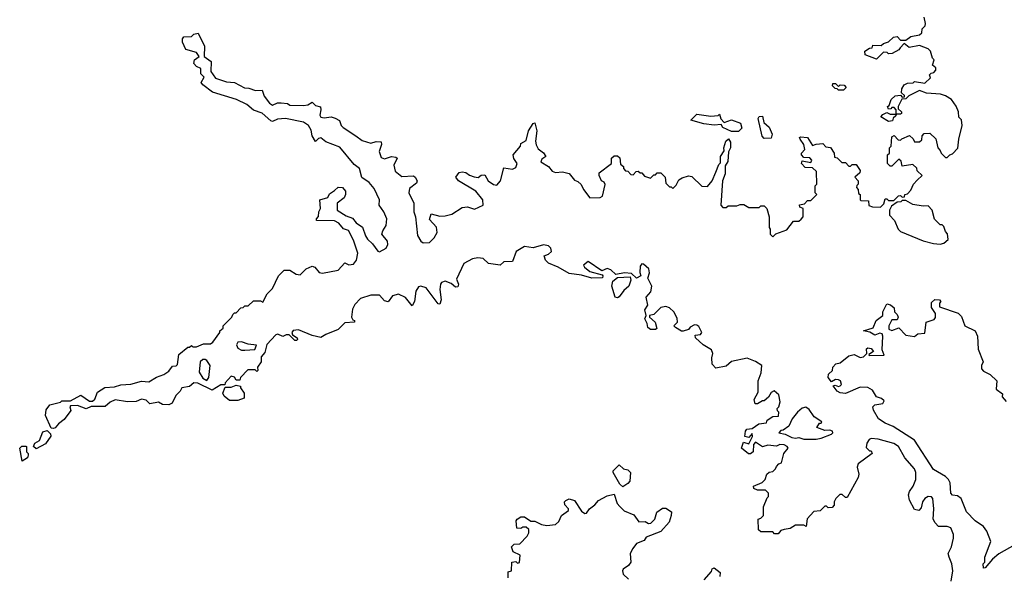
# Model space of a CAD drawing. Extents: x 2472589 to 2662339, y 701009 to 849030.
# Tile 379 of 406: x 2640670 to 2646376, y 738683 to 741908. Entities that reach past the tile are written whole.
import ezdxf

# ---------------------------------------------------------------- set-up
doc = ezdxf.new("R2010")
doc.units = 0

msp = doc.modelspace()

# ---------------------------------------------------------------- linework, layer by layer
at = {"layer": '0CON05XD'}
for points in [[(2644703.3, 741025), (2644721.7, 741068.3), (2644731.7, 741078.3), (2644731.2, 741115), (2644751.7, 741148.3), (2644750, 741165), (2644762.5, 741205), (2644778.3, 741218.3), (2644789.3, 741199.3), (2644790, 741165), (2644778.3, 741141.7), (2644773, 741087), (2644758.3, 741061.7), (2644757.5, 741015), (2644742.5, 740975), (2644733, 740833), (2644745, 740820), (2644765, 740820), (2644775, 740830), (2644825, 740830), (2644845, 740837.5), (2644867, 740837), (2644895, 740820), (2644955, 740820), (2644965, 740830), (2644985, 740830), (2645000, 740815), (2645012.5, 740765), (2645012.5, 740705), (2645020, 740695), (2645020, 740665), (2645035, 740650), (2645051.7, 740668.3), (2645115, 740690), (2645155, 740740), (2645185, 740740), (2645198.3, 740751.7), (2645210, 740765), (2645210, 740815), (2645191.7, 740821.7), (2645190, 740835), (2645218.3, 740841.7), (2645235, 740860), (2645255, 740860), (2645290, 740895), (2645280, 740905), (2645280, 740945), (2645290, 740955), (2645288.3, 741028.3), (2645265, 741050), (2645221.7, 741051.7), (2645200, 741075), (2645205, 741090), (2645255, 741080), (2645260, 741095), (2645248.3, 741108.3), (2645215, 741110), (2645200, 741125), (2645200, 741135), (2645220, 741155), (2645213.3, 741185), (2645192.5, 741215), (2645190, 741225), (2645195, 741230), (2645236.1, 741226.1), (2645265, 741180), (2645285, 741187.5), (2645325, 741190), (2645341.7, 741171.7), (2645368.3, 741168.3), (2645390, 741135), (2645391.7, 741111.7), (2645408.3, 741108.3), (2645435, 741080), (2645455, 741080), (2645475, 741060), (2645485, 741060), (2645495, 741070), (2645518.3, 741068.3), (2645540, 741035), (2645538.3, 741021.7), (2645510, 740995), (2645530, 740975), (2645530, 740955), (2645521.7, 740948.3), (2645520, 740935), (2645530, 740925), (2645531.7, 740901.7), (2645540, 740895), (2645540, 740865), (2645545, 740860), (2645588.3, 740858.3), (2645591.7, 740831.7), (2645613, 740823), (2645658.3, 740821.7), (2645678.3, 740841.7), (2645685, 740870), (2645695, 740870), (2645705, 740860), (2645735, 740860), (2645763, 740887), (2645775, 740890), (2645785, 740880), (2645798.3, 740881.7), (2645800, 740895), (2645815, 740900), (2645835, 740920), (2645850, 740955), (2645871.7, 740978.3), (2645900, 741005), (2645871.7, 741031.7), (2645868.3, 741048.3), (2645845, 741070), (2645785, 741060), (2645778.3, 741088.3), (2645765, 741100), (2645725, 741060), (2645715, 741060), (2645700, 741075), (2645700, 741125), (2645710, 741135), (2645710, 741165), (2645720, 741175), (2645725, 741230), (2645737.5, 741237.5), (2645761.7, 741211.7), (2645775, 741210), (2645781.7, 741218.3), (2645827.5, 741237.5), (2645848.3, 741218.3), (2645855, 741200), (2645885, 741200), (2645898.3, 741211.7), (2645900, 741235), (2645911.7, 741248.3), (2645945, 741250), (2645978.3, 741218.3), (2645990, 741165), (2646005, 741150), (2646010, 741135), (2646035, 741110), (2646045, 741110), (2646060, 741125), (2646075, 741130), (2646107, 741163), (2646112.5, 741215), (2646132.5, 741295), (2646127, 741327), (2646113, 741343), (2646110, 741375), (2646097, 741407), (2646070, 741445), (2646035, 741467.5), (2646007, 741477), (2645925, 741482.5), (2645885, 741497.5), (2645823, 741467), (2645805, 741450), (2645781.7, 741448.3), (2645760, 741405), (2645761.7, 741391.7), (2645780, 741375), (2645780, 741365), (2645775, 741360), (2645750, 741360), (2645748.3, 741351.7), (2645731.7, 741338.3), (2645728.3, 741321.7), (2645705, 741317.5), (2645660, 741345), (2645671.7, 741358.3), (2645695, 741370), (2645715, 741360), (2645750, 741360), (2645750, 741385), (2645738.3, 741398.3), (2645725, 741400), (2645718.3, 741391.7), (2645705, 741390), (2645700, 741405), (2645708.3, 741411.7), (2645720, 741445), (2645743, 741467), (2645775, 741470), (2645785, 741460), (2645798.3, 741461.7), (2645798.3, 741468.3), (2645780, 741485), (2645783, 741507), (2645795, 741530), (2645815, 741540), (2645847, 741543), (2645855, 741550), (2645915, 741540), (2645948.3, 741571.7), (2645941.7, 741588.3), (2645951.7, 741598.3), (2645968.3, 741601.7), (2645980, 741615), (2645978.3, 741628.3), (2645960, 741645), (2645970, 741675), (2645960, 741685), (2645947.5, 741725), (2645935, 741740), (2645885, 741757.5), (2645825, 741747.5), (2645795, 741770), (2645772.5, 741745), (2645765, 741732.5), (2645727, 741713), (2645705, 741710), (2645697, 741717), (2645675, 741720), (2645635, 741680), (2645570, 741705), (2645567.5, 741725), (2645595, 741742.5), (2645610, 741745), (2645615, 741760), (2645661.7, 741758.3), (2645675, 741770), (2645705, 741780), (2645733, 741807), (2645755, 741810), (2645775, 741790), (2645805, 741790), (2645835, 741810), (2645885, 741820), (2645898.3, 741831.7), (2645900, 741855), (2645918.3, 741871.7), (2645920, 741885), (2645911.7, 741921.7)], [(2643855, 740437.5), (2643790, 740475), (2643735, 740497.5), (2643717.5, 740515), (2643710, 740540), (2643735, 740550), (2643751.2, 740565), (2643747.5, 740585), (2643735, 740597.1), (2643705, 740604.4), (2643645, 740586.2), (2643595, 740593.3), (2643548, 740565), (2643525, 740507.5), (2643475, 740506), (2643455, 740486.2), (2643386.1, 740496.1), (2643356.7, 740525), (2643325, 740529.1), (2643295, 740522.7), (2643244.7, 740495.3), (2643201.2, 740405), (2643213.3, 740375), (2643209.3, 740360.7), (2643195, 740358.8), (2643170, 740380), (2643136.1, 740393.9), (2643115, 740386), (2643108, 740375), (2643104.3, 740345), (2643113.3, 740285), (2643105, 740260), (2643095, 740262.5), (2643026, 740355), (2642995, 740364), (2642980.3, 740359.7), (2642965.8, 740335), (2642958.8, 740275), (2642945, 740250), (2642905, 740299.2), (2642865, 740317.1), (2642831.2, 740308.8), (2642805, 740272.5), (2642785, 740280), (2642755, 740311.2), (2642705, 740312.5), (2642645, 740292), (2642612.7, 740257.3), (2642598.8, 740231.2), (2642593.3, 740185), (2642600, 740170), (2642610, 740165), (2642610, 740155), (2642555, 740152), (2642515, 740113.3), (2642443.3, 740085), (2642415, 740066), (2642365, 740077.5), (2642285, 740111.2), (2642255, 740107.5), (2642247.5, 740095), (2642251.7, 740081.7), (2642277.5, 740065), (2642280, 740055), (2642275, 740050), (2642265, 740050), (2642231.7, 740081.7), (2642215, 740082.5), (2642195, 740072.5), (2642166.4, 740086.4), (2642155, 740082.5), (2642103, 740027), (2642090, 739980), (2642070, 739955), (2642070, 739925), (2642047.5, 739895), (2642050, 739875), (2642045, 739870), (2642035, 739880), (2641991.2, 739878.8), (2641950, 739835), (2641945, 739820), (2641925, 739820), (2641915, 739837.5), (2641895, 739842.5), (2641860, 739805), (2641858.3, 739791.7), (2641835, 739792.5), (2641785, 739762.5), (2641701.7, 739801.7), (2641680, 739805), (2641655, 739783.3), (2641610, 739775), (2641600, 739755), (2641575, 739730), (2641553, 739687), (2641535, 739677.5), (2641498.3, 739678.3), (2641475, 739692.5), (2641425, 739682.5), (2641403.6, 739703.6), (2641375, 739710), (2641345, 739696.7), (2641295, 739694), (2641223.6, 739706.4), (2641195, 739692.5), (2641165, 739667.5), (2641085, 739667.5), (2641055, 739653.3), (2641005, 739672.5), (2640965, 739670), (2640960, 739665), (2640967, 739643), (2640928.3, 739591.7), (2640894.1, 739565.9), (2640876.4, 739543.6), (2640865, 739540), (2640851.7, 739541.7), (2640820, 739615), (2640823, 739647), (2640845, 739677.5), (2640907, 739693), (2640915, 739700), (2640965, 739700), (2641025, 739732.5), (2641075, 739697.5), (2641091.7, 739698.3), (2641105, 739710), (2641120.7, 739749.3), (2641163.6, 739776.4), (2641219.3, 739780.7), (2641257, 739793), (2641315, 739796.7), (2641375, 739813.3), (2641419.3, 739810.7), (2641463, 739837), (2641505, 739853.3), (2641535, 739872.5), (2641555, 739900), (2641577, 739903), (2641585, 739910), (2641591.7, 739968.3), (2641645, 740010), (2641655, 740010), (2641665, 740020), (2641673, 740013), (2641695, 740012.5), (2641735, 740030), (2641775, 740030), (2641789.3, 740040.7), (2641830, 740095), (2641830, 740105), (2641848.3, 740121.7), (2641850, 740135), (2641900, 740185), (2641905, 740200), (2641915, 740210), (2641925, 740210), (2641951.7, 740238.3), (2641965, 740240), (2641975, 740250), (2641995, 740250), (2642025, 740280), (2642065, 740280), (2642078.3, 740271.7), (2642105, 740320), (2642135, 740350), (2642170, 740425), (2642203, 740457), (2642235, 740457.5), (2642273, 740433), (2642295, 740430), (2642330, 740465), (2642365, 740480), (2642380, 740475), (2642405, 740442.5), (2642425, 740440), (2642515, 740457.5), (2642555, 740500), (2642578.3, 740488.3), (2642605, 740492.5), (2642622.5, 740515), (2642628.8, 740555), (2642606.7, 740625), (2642586.2, 740665), (2642576.4, 740686.4), (2642546.4, 740696.4), (2642519.3, 740729.3), (2642495, 740742.5), (2642390, 740745), (2642390, 740755), (2642402.5, 740767.5), (2642403.3, 740795), (2642412.5, 740815), (2642410, 740865), (2642455, 740877.5), (2642465, 740900), (2642495, 740917.5), (2642515, 740937.5), (2642540, 740935), (2642557.5, 740915), (2642557.5, 740895), (2642550, 740875), (2642510, 740845), (2642510, 740805), (2642562.3, 740772.3), (2642598.8, 740758.8), (2642620.7, 740730.7), (2642655.9, 740705.9), (2642673.3, 740655), (2642685.9, 740635.9), (2642715, 740610), (2642745, 740567.5), (2642756.1, 740563.9), (2642793.3, 740585), (2642804, 740605), (2642802, 740625), (2642768.8, 740665), (2642773.8, 740685), (2642794, 740715), (2642798.6, 740755), (2642780, 740795), (2642753, 740833), (2642755.7, 740865), (2642725, 740930), (2642695, 740963.8), (2642653.6, 740993.6), (2642638.8, 741045), (2642608.6, 741068.6), (2642525, 741168.8), (2642445, 741200), (2642415, 741223.8), (2642401.2, 741218.8), (2642385, 741202.5), (2642365.8, 741235), (2642358.5, 741268.5), (2642343.3, 741295), (2642315, 741313.8), (2642210, 741335), (2642165, 741332), (2642135, 741318.8), (2642125, 741321.2), (2642076.1, 741366.1), (2642025, 741383.8), (2641986.1, 741416.1), (2641926, 741446), (2641788.3, 741488.3), (2641730.7, 741530.7), (2641722.5, 741545), (2641740, 741575), (2641720, 741595), (2641720, 741625), (2641695, 741637.5), (2641680, 741655), (2641682.5, 741675), (2641710, 741695), (2641695, 741717.5), (2641633.3, 741735), (2641613, 741777), (2641613, 741797), (2641621.7, 741808.3), (2641665, 741810), (2641680, 741825), (2641705, 741830), (2641741.2, 741755), (2641740, 741695), (2641780, 741665), (2641778.3, 741608.3), (2641805, 741570), (2641868.3, 741548.3), (2641915, 741543.3), (2641973, 741513), (2641998.3, 741511.7), (2642037, 741497), (2642075, 741500), (2642087.5, 741465), (2642117.5, 741425), (2642135, 741412.5), (2642165, 741426.2), (2642185, 741426.7), (2642221.7, 741421.7), (2642235, 741412.5), (2642315, 741410), (2642340, 741415), (2642365, 741430), (2642385, 741410), (2642412.3, 741402.3), (2642415.7, 741385), (2642408.8, 741355), (2642415, 741343.3), (2642435, 741338.8), (2642475, 741345.8), (2642497.7, 741337.7), (2642523, 741323), (2642533.3, 741295), (2642545, 741282.5), (2642618.8, 741235), (2642655, 741208), (2642705, 741193.3), (2642735, 741202.5), (2642765, 741200), (2642766.7, 741185), (2642754, 741145), (2642765, 741110), (2642785, 741101.2), (2642825, 741116.2), (2642850.7, 741110.7), (2642856.7, 741105), (2642838.8, 741065), (2642845, 741030), (2642885, 740998.8), (2642953, 741003), (2642962.5, 740995), (2642972.5, 740975), (2642968.8, 740961.2), (2642929.7, 740930.3), (2642924.2, 740905), (2642953.3, 740845), (2642954, 740795), (2642962.9, 740765), (2642975, 740657.5), (2642995, 740624), (2643007.5, 740615), (2643045, 740618), (2643072, 740645), (2643088.6, 740675), (2643085, 740706.7), (2643045, 740750), (2643055, 740782.5), (2643105, 740770), (2643135, 740770.8), (2643175, 740781.4), (2643235, 740820), (2643265, 740823.8), (2643305, 740811.2), (2643355, 740832.5), (2643353.3, 740865), (2643313.8, 740915), (2643213.9, 740973.9), (2643197.5, 740995), (2643217.5, 741022.5), (2643235, 741026.7), (2643255, 741023.3), (2643276.4, 741006.4), (2643303, 740997), (2643326.4, 740993.6), (2643343.6, 741006.4), (2643365, 741010), (2643384.1, 740974.1), (2643415, 740953.3), (2643435, 740950), (2643456, 740975), (2643475, 741050), (2643525, 741042.5), (2643545, 741052.5), (2643553.3, 741075), (2643534.1, 741104.1), (2643530, 741125), (2643572.5, 741175), (2643575, 741190), (2643605, 741207.5), (2643618.8, 741265), (2643645, 741307.5), (2643655, 741310), (2643667.5, 741265), (2643660, 741205), (2643663, 741183), (2643675, 741160), (2643706.4, 741136.4), (2643720, 741115), (2643695, 741100), (2643690, 741085), (2643735, 741057.5), (2643755, 741030), (2643775, 741022.5), (2643815, 741027.5), (2643855, 741017.5), (2643885, 740977.5), (2643905, 740970), (2643923, 740953), (2643936.7, 740925), (2643975, 740876.7), (2644033, 740877), (2644047.5, 740885), (2644063, 740953), (2644056.7, 740966.7), (2644042.5, 740975), (2644027.5, 741005), (2644028.3, 741021.7), (2644100, 741075), (2644100, 741105), (2644115, 741120), (2644135, 741120), (2644148.3, 741108.3), (2644151.7, 741071.7), (2644168.3, 741058.3), (2644170, 741045), (2644181.7, 741031.7), (2644195, 741030), (2644211.7, 741011.7), (2644225, 741010), (2644241.7, 741028.3), (2644255, 741030), (2644265, 741020), (2644275, 741020), (2644291.7, 741001.7), (2644325, 740990), (2644345, 741010), (2644355, 741010), (2644365, 741020), (2644385, 741020), (2644410, 740995), (2644415, 740960), (2644435, 740940), (2644445, 740940), (2644455, 740930), (2644475, 740950), (2644490.7, 740979.3), (2644508.3, 740991.7), (2644545, 741002.5), (2644565, 741000), (2644623, 740943), (2644655, 740942.5), (2644682.5, 740975), (2644703.3, 741025)], [(2645445, 741500), (2645415, 741500), (2645408.3, 741508.3), (2645395, 741510), (2645380, 741525), (2645381.7, 741538.3), (2645398.3, 741538.3), (2645415, 741520), (2645425, 741530), (2645448.3, 741528.3), (2645460, 741515), (2645445, 741500)], [(2644835, 741260), (2644795, 741260), (2644743.9, 741283.9), (2644735, 741300), (2644695, 741297.5), (2644633.9, 741303.9), (2644560, 741325), (2644595, 741360), (2644675, 741350), (2644717.5, 741352.5), (2644725, 741360), (2644733, 741333), (2644752.5, 741312.5), (2644795, 741327.5), (2644847.7, 741307.7), (2644855, 741280), (2644835, 741260)], [(2644985, 741220), (2644972.3, 741232.3), (2644950, 741335), (2644955, 741347.5), (2644975, 741350), (2644983.3, 741313.3), (2645013.3, 741285), (2645030, 741245), (2645025, 741222.5), (2644985, 741220)], [(2646005, 740607.5), (2646025, 740612.5), (2646050, 740635), (2646047, 740667), (2646035, 740680), (2646025, 740710), (2646015, 740720), (2646005, 740720), (2645971.7, 740751.7), (2645957.5, 740805), (2645935, 740830), (2645905, 740827.5), (2645845, 740837.5), (2645805, 740860), (2645785, 740860), (2645777, 740853), (2645755, 740850), (2645721.7, 740828.3), (2645710, 740805), (2645710, 740775), (2645740, 740745), (2645760, 740695), (2645775, 740680), (2645905, 740626.2), (2645965, 740611.2), (2646005, 740607.5)], [(2646067.1, 738655), (2646077.5, 738715), (2646072.5, 738755), (2646056.2, 738795), (2646051.2, 738815), (2646069.2, 738855), (2646081.4, 738905), (2646081.4, 738925), (2646066, 738965), (2646045, 738972), (2645995, 738971.2), (2645975, 738993.3), (2645964.2, 739015), (2645967.5, 739075), (2645961.2, 739135), (2645953.9, 739143.9), (2645935, 739145.8), (2645915, 739133.8), (2645901.2, 739115), (2645895, 739080), (2645880, 739065), (2645855, 739070), (2645826.2, 739125), (2645821.4, 739155), (2645825.7, 739174.3), (2645848.6, 739205), (2645864, 739245), (2645862.9, 739285), (2645855.6, 739305), (2645800.5, 739370.5), (2645762, 739435), (2645735, 739452.5), (2645645, 739477.1), (2645605, 739481.2), (2645593.3, 739475), (2645580, 739455), (2645575, 739430), (2645595, 739410), (2645605, 739410), (2645610, 739395), (2645530, 739335), (2645522.5, 739315), (2645532.5, 739275), (2645530, 739255), (2645465, 739140), (2645455, 739140), (2645437, 739157), (2645423, 739157), (2645400, 739135), (2645390, 739115), (2645390, 739095), (2645378.3, 739081.7), (2645355, 739080), (2645345, 739090), (2645335, 739090), (2645308.3, 739061.7), (2645271.7, 739058.3), (2645233, 739017), (2645228.3, 738971.7), (2645215, 738980), (2645165, 738980), (2645135, 738960), (2645100, 738955), (2645081.7, 738948.3), (2645065, 738930), (2645045, 738930), (2645035, 738940), (2644965, 738940), (2644951.7, 738951.7), (2644950, 739015), (2644965, 739020), (2644980, 739035), (2644980, 739085), (2645001.7, 739138.3), (2645010, 739145), (2645010, 739165), (2644991.7, 739181.7), (2644945, 739182.5), (2644925, 739192.5), (2644922.5, 739205), (2644973, 739227), (2644990, 739245), (2645000, 739275), (2645013, 739287), (2645035, 739290), (2645050, 739305), (2645055, 739320), (2645070, 739335), (2645085, 739340), (2645097.5, 739395), (2645122.5, 739425), (2645117.5, 739435), (2645100, 739445), (2645076.1, 739446.1), (2645055, 739436.7), (2645005, 739442.5), (2644975, 739432.5), (2644935, 739460), (2644923, 739447), (2644920, 739405), (2644905, 739392.5), (2644893, 739393), (2644853.3, 739425), (2644865, 739460), (2644895, 739450), (2644917, 739493), (2644915, 739510), (2644895, 739487.5), (2644872.5, 739492.5), (2644876.2, 739525), (2644884.1, 739535.9), (2644915, 739540), (2644954, 739566), (2644997, 739573), (2645001.7, 739588.3), (2645035, 739610), (2645068.3, 739611.7), (2645070, 739635), (2645061.7, 739641.7), (2645060, 739655), (2645070, 739665), (2645077.5, 739695), (2645070, 739735), (2645043, 739757), (2645025, 739747.5), (2645009.3, 739720.7), (2644985, 739700), (2644975, 739700), (2644945, 739682.5), (2644933, 739683), (2644927, 739707), (2644949.3, 739750.7), (2644950, 739815), (2644967.9, 739862.1), (2644970.8, 739905), (2644935, 739927.5), (2644885, 739946.7), (2644795, 739927.5), (2644765, 739900), (2644705, 739890), (2644683, 739913), (2644681.7, 739948.3), (2644687.5, 739975), (2644680, 739995), (2644630, 740025), (2644586.7, 740065), (2644585, 740080), (2644615, 740083.3), (2644623.8, 740095), (2644605, 740130), (2644595, 740138.8), (2644580.7, 740139.3), (2644555, 740127.5), (2644546.1, 740113.9), (2644515, 740103.3), (2644505, 740103.3), (2644470, 740125), (2644460, 740135), (2644482.5, 740155), (2644479.3, 740179.3), (2644460, 740215), (2644435, 740238), (2644414.1, 740245.9), (2644385, 740240), (2644345, 740200), (2644320, 740195), (2644320, 740185), (2644352.5, 740155), (2644361.7, 740118.3), (2644355, 740112.5), (2644325, 740112.5), (2644310, 740125), (2644307, 740147), (2644292.5, 740175), (2644300, 740195), (2644293.6, 740226.4), (2644310, 740255), (2644300.4, 740299.5), (2644327.9, 740332.1), (2644334.2, 740365), (2644310.7, 740410.7), (2644319.6, 740440.5), (2644316.9, 740465), (2644285, 740492), (2644275, 740493.3), (2644265, 740480), (2644263.3, 740443.3), (2644270, 740425), (2644245, 740410), (2644215, 740436.7), (2644175, 740441.9), (2644125, 740431.2), (2644095, 740458), (2644075, 740466), (2644043, 740453), (2643965, 740506.7), (2643937.5, 740485), (2643944.1, 740474.1), (2643975, 740450), (2644045, 740430), (2644050, 740425), (2644048.3, 740411.7), (2643985, 740410), (2643925, 740427.5), (2643855, 740437.5)], [(2644135, 740297.5), (2644121.2, 740301.2), (2644102.5, 740365), (2644107.5, 740392.5), (2644135, 740413.8), (2644207.5, 740417.5), (2644211.7, 740398.3), (2644200, 740365), (2644170.7, 740339.3), (2644145, 740302.5), (2644135, 740297.5)], [(2645663.8, 739713.8), (2645635, 739722.5), (2645611.2, 739761.2), (2645585, 739776.2), (2645540.7, 739779.3), (2645455, 739743.3), (2645425, 739746.7), (2645407.5, 739755), (2645383.3, 739786.7), (2645395, 739790), (2645415, 739782.5), (2645425, 739787.5), (2645432.5, 739795), (2645427.5, 739815), (2645415, 739822.5), (2645397, 739823), (2645375, 739810), (2645354.3, 739834.3), (2645357.5, 739855), (2645380, 739875), (2645382.5, 739895), (2645400, 739915), (2645425, 739920), (2645475, 739960), (2645505, 739967.5), (2645540.7, 739950.7), (2645560, 739955), (2645580, 739975), (2645578.3, 740001.7), (2645585, 740007.5), (2645605, 740002.5), (2645617.5, 739985), (2645591.7, 739968.3), (2645593, 739963), (2645680, 739965), (2645667.5, 739995), (2645672.5, 740075), (2645667.7, 740087.7), (2645655, 740092.5), (2645625, 740080), (2645597, 740097), (2645560, 740105), (2645616.4, 740123.6), (2645634.2, 740165.8), (2645672.5, 740195), (2645672.5, 740215), (2645695, 740262.5), (2645717, 740257), (2645738.3, 740238.3), (2645740, 740215), (2645755, 740200), (2645760, 740185), (2645755, 740170), (2645725, 740170), (2645706.7, 740135), (2645706.7, 740115), (2645725, 740106.7), (2645765, 740122.5), (2645805, 740080), (2645855, 740073.3), (2645875, 740087.5), (2645915, 740092.5), (2645922.5, 740155), (2645968.8, 740171.2), (2645977, 740183), (2645976.7, 740205), (2645955, 740240), (2645955, 740270), (2645973, 740287), (2646000, 740285), (2646007.5, 740275), (2646000, 740265), (2646000, 740245), (2646108.3, 740208.3), (2646128.3, 740188.3), (2646147.5, 740135), (2646206.2, 740105), (2646221.2, 740075), (2646225, 740000), (2646253.6, 739926.4), (2646243.3, 739905), (2646243.3, 739885), (2646255, 739872.5), (2646295, 739853.3), (2646332.5, 739815), (2646328.3, 739768.3), (2646365, 739740), (2646363, 739723), (2646386.1, 739696.1)], [(2641975, 739993.5), (2642033.3, 739996.7), (2642041.7, 740021.7), (2641995, 740027.5), (2641955, 740040.8), (2641935, 740040), (2641925.8, 740025), (2641934.4, 740005), (2641955, 739993.5), (2641975, 739993.5)], [(2641755, 739817.5), (2641766.2, 739835), (2641774, 739905), (2641755, 739933.3), (2641745, 739940), (2641730.7, 739939.3), (2641716.7, 739925), (2641710, 739865), (2641730.4, 739830.5), (2641755, 739817.5)], [(2641935, 739702.5), (2641885, 739702.5), (2641855, 739727.5), (2641847.5, 739745), (2641861.7, 739778.3), (2641895, 739780), (2641925, 739790), (2641950, 739785), (2641950, 739775), (2641970, 739745), (2641970, 739715), (2641935, 739702.5)], [(2646436.7, 738865), (2646345, 738813.1), (2646308, 738782), (2646265, 738732.5), (2646255, 738730), (2646253.3, 738755), (2646262.5, 738765), (2646262.5, 738795), (2646297.5, 738885), (2646275.5, 738945.5), (2646255, 738971.2), (2646207.5, 739005), (2646157.7, 739057.7), (2646126.2, 739135), (2646105, 739150), (2646075, 739152.5), (2646065.9, 739165.9), (2646061.4, 739225), (2646052.9, 739245), (2646035, 739261.9), (2645965, 739302.5), (2645855, 739472.5), (2645731.2, 739551.2), (2645685, 739569.6), (2645647.5, 739595), (2645617.5, 739645), (2645613.8, 739665), (2645625, 739676.7), (2645672.5, 739685), (2645679.3, 739699.3), (2645663.8, 739713.8)], [(2645285, 739477.5), (2645315, 739483.3), (2645375, 739507.5), (2645382.5, 739515), (2645380, 739525), (2645365, 739530), (2645335, 739527.5), (2645290, 739545), (2645305, 739570), (2645315, 739570), (2645318.3, 739578.3), (2645275, 739607.5), (2645245, 739650), (2645225, 739662.5), (2645205, 739657.5), (2645177.5, 739635), (2645146.7, 739595), (2645126.4, 739553.6), (2645095, 739530), (2645081.7, 739528.3), (2645070, 739515), (2645107, 739507), (2645145, 739486.7), (2645165, 739483.3), (2645185, 739486.7), (2645215, 739477.5), (2645285, 739477.5)], [(2640765, 739422.5), (2640750, 739435), (2640757.5, 739455), (2640785, 739470), (2640805, 739520), (2640828.3, 739528.3), (2640848.3, 739508.3), (2640850, 739495), (2640819.3, 739450.7), (2640765, 739422.5)], [(2640685, 739350), (2640670, 739425), (2640683, 739437), (2640705, 739437.5), (2640710, 739435), (2640710, 739405), (2640720, 739395), (2640720, 739385), (2640715, 739370), (2640685, 739350)], [(2644165, 739202.5), (2644147, 739217), (2644110, 739285), (2644110, 739295), (2644145, 739330), (2644170, 739305), (2644195, 739300), (2644210, 739285), (2644206.7, 739235), (2644195, 739220), (2644165, 739202.5)], [(2643500, 738675), (2643501.7, 738708.3), (2643520, 738715), (2643522.5, 738765), (2643545, 738770), (2643555, 738760), (2643567, 738763), (2643570, 738805), (2643530, 738825), (2643520, 738855), (2643535, 738870), (2643568.3, 738871.7), (2643610, 738915), (2643620, 738935), (2643620, 738955), (2643605, 738967.5), (2643585, 738967.5), (2643575, 738960), (2643551.7, 738961.7), (2643547.5, 739005), (2643552.5, 739015), (2643575, 739027.5), (2643595, 739027.5), (2643633, 739003), (2643655, 739002.5), (2643693, 738983), (2643725, 738976.7), (2643775, 738982.5), (2643795, 739000), (2643810, 739035), (2643850, 739065), (2643850, 739075), (2643828.3, 739098.3), (2643827.5, 739115), (2643835, 739122.5), (2643855, 739132.5), (2643885, 739122.5), (2643925, 739060), (2643945, 739047.5), (2643955, 739050), (2643972.5, 739075), (2644003, 739097), (2644025, 739122.5), (2644075, 739150), (2644115, 739160), (2644133.3, 739105), (2644147, 739087), (2644173, 739063), (2644229.3, 739039.3), (2644258.3, 738998.3), (2644295, 739000), (2644315, 738990), (2644328.3, 738991.7), (2644350, 739015), (2644362.5, 739055), (2644395, 739077.5), (2644415, 739077.5), (2644446.4, 739056.4), (2644446.2, 739035), (2644433.6, 738996.4), (2644385, 738942.5), (2644300, 738910), (2644289.3, 738890.7), (2644245, 738872.5), (2644222.5, 738845), (2644207.5, 738815), (2644212.5, 738765), (2644197.5, 738745), (2644166.7, 738725), (2644163.3, 738715), (2644166.7, 738695), (2644197.7, 738667.7)], [(2644636.2, 738663.8), (2644678.3, 738711.7), (2644683.8, 738726.2), (2644695, 738732.5), (2644730, 738705), (2644728.3, 738681.7)]]:
    msp.add_lwpolyline(points, dxfattribs=at)

doc.saveas('drawing.dxf')
